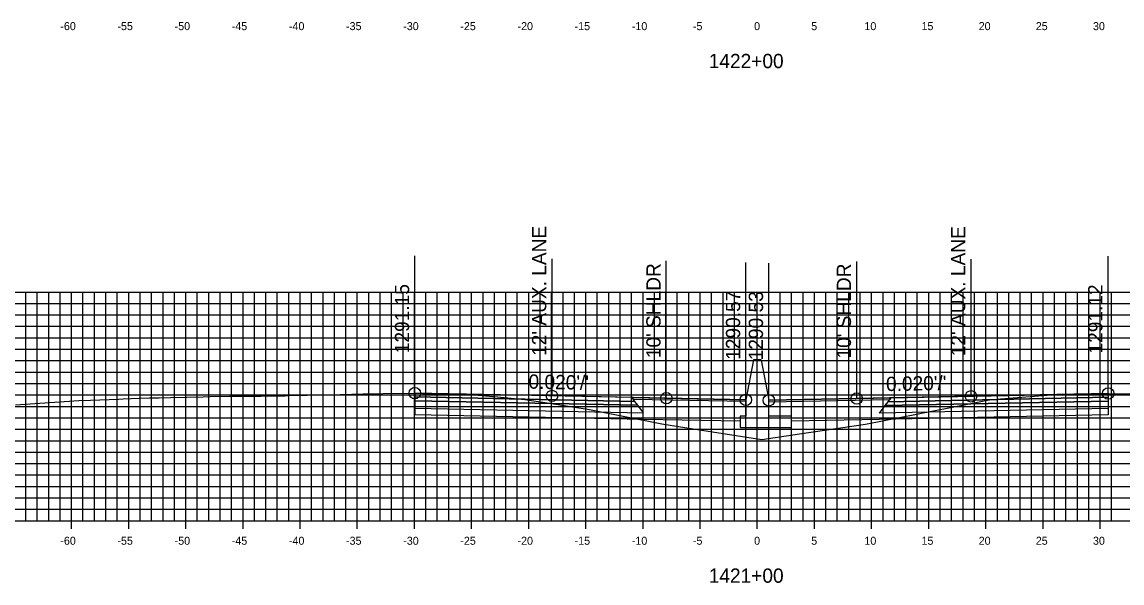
# Model space of a CAD drawing. Extents: x 674939 to 678919, y 750652 to 765176.
# Drawn here: x 678674.2 to 678770.4, y 757707.1 to 757756.2 of the extents above; entities that cross this region are included whole.
import ezdxf

# ---------------------------------------------------------------- set-up
doc = ezdxf.new("R2010")
doc.units = 0
for name, color, linetype in [('Level 10', 7, 'Continuous'), ('Level 17', 7, 'Continuous'), ('Level 18', 7, 'Continuous'), ('Level 19', 7, 'Continuous'), ('Level 20', 7, 'Continuous'), ('Level 22', 7, 'Continuous'), ('Level 23', 7, 'Continuous'), ('Level 4', 7, 'Continuous'), ('Level 8', 7, 'Continuous'), ('Level 9', 7, 'Continuous')]:
    doc.layers.add(name, color=color, linetype=linetype)

msp = doc.modelspace()

# ---------------------------------------------------------------- linework, layer by layer
at = {"layer": 'Level 10'}
msp.add_lwpolyline([(678673.638, 757722.695), (678679.169, 757723.059), (678680.187, 757723.094), (678682.628, 757723.193), (678683.061, 757723.208), (678683.744, 757723.235), (678684.44, 757723.257), (678685.346, 757723.284), (678685.493, 757723.288), (678686.007, 757723.303), (678686.208, 757723.31), (678687.193, 757723.329), (678690.035, 757723.386), (678690.671, 757723.406), (678692.378, 757723.444), (678693.244, 757723.446), (678695.093, 757723.455), (678695.67, 757723.461), (678696.524, 757723.48), (678696.951, 757723.47), (678697.008, 757723.464), (678697.181, 757723.48), (678697.893, 757723.523), (678698.297, 757723.531), (678698.724, 757723.514), (678699.151, 757723.541), (678701.003, 757723.571), (678702.039, 757723.596), (678704.034, 757723.642), (678705.755, 757723.665), (678708.571, 757723.704), (678708.63, 757723.705), (678708.809, 757723.708), (678709.237, 757723.666), (678709.638, 757723.642), (678710.209, 757723.632), (678710.438, 757723.635), (678711.294, 757723.63), (678711.466, 757723.628), (678711.58, 757723.616), (678712.866, 757723.565), (678713.209, 757723.557), (678713.32, 757723.576), (678713.377, 757723.579), (678715.806, 757723.378), (678718.203, 757723.166), (678720.131, 757722.851), (678723.849, 757722.281), (678730.182, 757721.024), (678732.922, 757720.593), (678738.932, 757719.664), (678742.216, 757720.158), (678748.001, 757720.998), (678756.909, 757722.756), (678758.242, 757723.019), (678758.499, 757723.067), (678758.836, 757723.129), (678759.083, 757723.154), (678759.22, 757723.166), (678759.804, 757723.206), (678765.002, 757723.609), (678765.086, 757723.584), (678765.272, 757723.539), (678766.22, 757723.574), (678767.356, 757723.621), (678767.566, 757723.614), (678768.093, 757723.625), (678768.756, 757723.634), (678769.072, 757723.663), (678769.193, 757723.674), (678769.229, 757723.673), (678769.297, 757723.68), (678771.283, 757723.647)], dxfattribs=at)
at = {"layer": 'Level 17'}
for points in [[(678738.203, 757726.625), (678737.533, 757723.125)], [(678738.863, 757726.58), (678738.863, 757726.625), (678738.203, 757726.625), (678738.203, 757726.625)], [(678738.863, 757726.58), (678739.533, 757723.08)], [(678737.533, 757723.125), (678737.533, 757721.705), (678737.033, 757721.705), (678737.033, 757720.705), (678741.533, 757720.705), (678741.533, 757721.705), (678739.533, 757721.705), (678739.533, 757723.08)]]:
    msp.add_lwpolyline(points, dxfattribs=at)
at = {"layer": 'Level 18'}
for points in [[(678737.533, 757723.125), (678730.571, 757723.264), (678720.571, 757723.464), (678708.571, 757723.704)], [(678769.229, 757723.673), (678757.229, 757723.433), (678747.229, 757723.233), (678739.533, 757723.08)]]:
    msp.add_lwpolyline(points, dxfattribs=at)
for points in [[(678708.571, 757723.704), (678708.571, 757723.374), (678727.821, 757722.989), (678727.571, 757723.324)], [(678769.229, 757723.673), (678769.229, 757723.343), (678749.979, 757722.958), (678750.229, 757723.293)], [(678727.571, 757723.324), (678737.533, 757723.125), (678737.537, 757722.967), (678727.69, 757723.164)], [(678750.11, 757723.134), (678739.533, 757722.922), (678739.533, 757723.08), (678750.229, 757723.293)]]:
    msp.add_lwpolyline(points, close=True, dxfattribs=at)
at = {"layer": 'Level 19'}
for points in [[(678708.571, 757723.374), (678708.571, 757723.044), (678728.071, 757722.654), (678727.821, 757722.989)], [(678708.571, 757723.044), (678708.571, 757722.384), (678728.571, 757721.984), (678728.071, 757722.654)], [(678769.229, 757723.013), (678769.229, 757722.353), (678749.229, 757721.953), (678749.729, 757722.623)], [(678769.229, 757723.343), (678769.229, 757723.013), (678749.729, 757722.623), (678749.979, 757722.958)]]:
    msp.add_lwpolyline(points, close=True, dxfattribs=at)
for points in [[(678708.571, 757722.384), (678708.571, 757721.844), (678728.571, 757721.444), (678737.033, 757721.275)], [(678769.229, 757722.353), (678769.229, 757721.813), (678749.229, 757721.413), (678741.533, 757721.26)]]:
    msp.add_lwpolyline(points, dxfattribs=at)
at = {"layer": 'Level 20'}
for p, q in [((678638.533, 757732.551), (678838.533, 757732.551)), ((678674.533, 757712.551), (678674.533, 757732.551)), ((678675.533, 757712.551), (678675.533, 757732.551)), ((678676.533, 757712.551), (678676.533, 757732.551)), ((678677.533, 757712.551), (678677.533, 757732.551)), ((678678.533, 757712.551), (678678.533, 757732.551)), ((678679.533, 757712.551), (678679.533, 757732.551)), ((678680.533, 757712.551), (678680.533, 757732.551)), ((678681.533, 757712.551), (678681.533, 757732.551)), ((678682.533, 757712.551), (678682.533, 757732.551)), ((678683.533, 757712.551), (678683.533, 757732.551)), ((678684.533, 757712.551), (678684.533, 757732.551)), ((678685.533, 757712.551), (678685.533, 757732.551)), ((678686.533, 757712.551), (678686.533, 757732.551)), ((678687.533, 757712.551), (678687.533, 757732.551)), ((678688.533, 757712.551), (678688.533, 757732.551)), ((678689.533, 757712.551), (678689.533, 757732.551)), ((678690.533, 757712.551), (678690.533, 757732.551)), ((678691.533, 757712.551), (678691.533, 757732.551)), ((678692.533, 757712.551), (678692.533, 757732.551)), ((678693.533, 757712.551), (678693.533, 757732.551)), ((678694.533, 757712.551), (678694.533, 757732.551)), ((678695.533, 757712.551), (678695.533, 757732.551)), ((678696.533, 757712.551), (678696.533, 757732.551)), ((678697.533, 757712.551), (678697.533, 757732.551)), ((678698.533, 757712.551), (678698.533, 757732.551)), ((678699.533, 757712.551), (678699.533, 757732.551)), ((678700.533, 757712.551), (678700.533, 757732.551)), ((678701.533, 757712.551), (678701.533, 757732.551)), ((678702.533, 757712.551), (678702.533, 757732.551)), ((678703.533, 757712.551), (678703.533, 757732.551)), ((678704.533, 757712.551), (678704.533, 757732.551)), ((678705.533, 757712.551), (678705.533, 757732.551)), ((678706.533, 757712.551), (678706.533, 757732.551)), ((678707.533, 757712.551), (678707.533, 757732.551)), ((678708.533, 757712.551), (678708.533, 757732.551)), ((678709.533, 757712.551), (678709.533, 757732.551)), ((678710.533, 757712.551), (678710.533, 757732.551)), ((678711.533, 757712.551), (678711.533, 757732.551)), ((678712.533, 757712.551), (678712.533, 757732.551)), ((678713.533, 757712.551), (678713.533, 757732.551)), ((678714.533, 757712.551), (678714.533, 757732.551)), ((678715.533, 757712.551), (678715.533, 757732.551)), ((678716.533, 757712.551), (678716.533, 757732.551)), ((678717.533, 757712.551), (678717.533, 757732.551)), ((678718.533, 757712.551), (678718.533, 757732.551)), ((678719.533, 757712.551), (678719.533, 757732.551)), ((678720.533, 757712.551), (678720.533, 757732.551)), ((678721.533, 757712.551), (678721.533, 757732.551)), ((678722.533, 757712.551), (678722.533, 757732.551)), ((678723.533, 757712.551), (678723.533, 757732.551)), ((678724.533, 757712.551), (678724.533, 757732.551)), ((678725.533, 757712.551), (678725.533, 757732.551)), ((678726.533, 757712.551), (678726.533, 757732.551)), ((678727.533, 757712.551), (678727.533, 757732.551)), ((678728.533, 757712.551), (678728.533, 757732.551)), ((678729.533, 757712.551), (678729.533, 757732.551)), ((678730.533, 757712.551), (678730.533, 757732.551)), ((678731.533, 757712.551), (678731.533, 757732.551)), ((678732.533, 757712.551), (678732.533, 757732.551)), ((678733.533, 757712.551), (678733.533, 757732.551)), ((678734.533, 757712.551), (678734.533, 757732.551)), ((678735.533, 757712.551), (678735.533, 757732.551)), ((678736.533, 757712.551), (678736.533, 757732.551)), ((678737.533, 757712.551), (678737.533, 757732.551)), ((678738.533, 757712.551), (678738.533, 757732.551)), ((678739.533, 757712.551), (678739.533, 757732.551)), ((678740.533, 757712.551), (678740.533, 757732.551)), ((678741.533, 757712.551), (678741.533, 757732.551)), ((678742.533, 757712.551), (678742.533, 757732.551)), ((678743.533, 757712.551), (678743.533, 757732.551)), ((678744.533, 757712.551), (678744.533, 757732.551)), ((678745.533, 757712.551), (678745.533, 757732.551)), ((678746.533, 757712.551), (678746.533, 757732.551)), ((678747.533, 757712.551), (678747.533, 757732.551)), ((678748.533, 757712.551), (678748.533, 757732.551)), ((678749.533, 757712.551), (678749.533, 757732.551)), ((678750.533, 757712.551), (678750.533, 757732.551)), ((678751.533, 757712.551), (678751.533, 757732.551)), ((678752.533, 757712.551), (678752.533, 757732.551)), ((678753.533, 757712.551), (678753.533, 757732.551)), ((678754.533, 757712.551), (678754.533, 757732.551)), ((678755.533, 757712.551), (678755.533, 757732.551)), ((678756.533, 757712.551), (678756.533, 757732.551)), ((678757.533, 757712.551), (678757.533, 757732.551)), ((678758.533, 757712.551), (678758.533, 757732.551)), ((678759.533, 757712.551), (678759.533, 757732.551)), ((678760.533, 757712.551), (678760.533, 757732.551)), ((678761.533, 757712.551), (678761.533, 757732.551)), ((678762.533, 757712.551), (678762.533, 757732.551)), ((678763.533, 757712.551), (678763.533, 757732.551)), ((678764.533, 757712.551), (678764.533, 757732.551)), ((678765.533, 757712.551), (678765.533, 757732.551)), ((678766.533, 757712.551), (678766.533, 757732.551)), ((678767.533, 757712.551), (678767.533, 757732.551)), ((678768.533, 757712.551), (678768.533, 757732.551)), ((678769.533, 757712.551), (678769.533, 757732.551)), ((678638.533, 757731.551), (678838.533, 757731.551)), ((678638.533, 757730.551), (678838.533, 757730.551)), ((678638.533, 757729.551), (678838.533, 757729.551)), ((678638.533, 757728.551), (678838.533, 757728.551)), ((678638.533, 757727.551), (678838.533, 757727.551)), ((678638.533, 757726.551), (678838.533, 757726.551)), ((678638.533, 757725.551), (678838.533, 757725.551)), ((678638.533, 757724.551), (678838.533, 757724.551)), ((678638.533, 757723.551), (678838.533, 757723.551)), ((678638.533, 757722.551), (678838.533, 757722.551)), ((678638.533, 757721.551), (678838.533, 757721.551)), ((678638.533, 757720.551), (678838.533, 757720.551)), ((678638.533, 757719.551), (678838.533, 757719.551)), ((678638.533, 757718.551), (678838.533, 757718.551)), ((678638.533, 757717.551), (678838.533, 757717.551)), ((678638.533, 757716.551), (678838.533, 757716.551)), ((678638.533, 757715.551), (678838.533, 757715.551)), ((678638.533, 757714.551), (678838.533, 757714.551)), ((678638.533, 757713.551), (678838.533, 757713.551)), ((678638.533, 757712.551), (678838.533, 757712.551))]:
    msp.add_line(p, q, dxfattribs=at)
at = {"layer": 'Level 23'}
for p, q in [((678708.571, 757723.704), (678708.571, 757735.704)), ((678720.571, 757723.464), (678720.571, 757735.464)), ((678730.571, 757723.264), (678730.571, 757735.264)), ((678737.533, 757723.125), (678737.533, 757735.125)), ((678739.533, 757723.08), (678739.533, 757735.08)), ((678747.229, 757723.233), (678747.229, 757735.233)), ((678757.229, 757723.433), (678757.229, 757735.433)), ((678769.229, 757723.673), (678769.229, 757735.673))]:
    msp.add_line(p, q, dxfattribs=at)
at = {"layer": 'Level 4'}
for centre in [(678708.571, 757723.704), (678720.571, 757723.464), (678730.571, 757723.264), (678737.533, 757723.125), (678739.533, 757723.08), (678747.229, 757723.233), (678757.229, 757723.433), (678769.229, 757723.673)]:
    msp.add_circle(centre, 0.5, dxfattribs=at)
at = {"layer": 'Level 8'}
for p, q in [((678678.533, 757711.851), (678678.533, 757713.251)), ((678683.533, 757711.851), (678683.533, 757713.251)), ((678688.533, 757711.851), (678688.533, 757713.251)), ((678693.533, 757711.851), (678693.533, 757713.251)), ((678698.533, 757711.851), (678698.533, 757713.251)), ((678703.533, 757711.851), (678703.533, 757713.251)), ((678708.533, 757711.851), (678708.533, 757713.251)), ((678713.533, 757711.851), (678713.533, 757713.251)), ((678718.533, 757711.851), (678718.533, 757713.251)), ((678723.533, 757711.851), (678723.533, 757713.251)), ((678728.533, 757711.851), (678728.533, 757713.251)), ((678733.533, 757711.851), (678733.533, 757713.251)), ((678738.533, 757711.851), (678738.533, 757713.251)), ((678743.533, 757711.851), (678743.533, 757713.251)), ((678748.533, 757711.851), (678748.533, 757713.251)), ((678753.533, 757711.851), (678753.533, 757713.251)), ((678758.533, 757711.851), (678758.533, 757713.251)), ((678763.533, 757711.851), (678763.533, 757713.251)), ((678768.533, 757711.851), (678768.533, 757713.251)), ((678638.533, 757712.551), (678838.533, 757712.551))]:
    msp.add_line(p, q, dxfattribs=at)

# ---------------------------------------------------------------- texts
at = {"layer": 'Level 22'}
for rotation, p in [(358.85424, (678718.502, 757724.105)), (1.14576, (678749.807, 757723.885))]:
    msp.add_text("0.020'/'", height=1.25, rotation=rotation, dxfattribs=at).set_placement(p)
at = {"layer": 'Level 23'}
for s, p in [("12' AUX. LANE", (678720.071, 757726.964)), ("12' AUX. LANE", (678756.729, 757726.933)), ("10' SHLDR", (678730.071, 757726.764)), ("10' SHLDR", (678746.729, 757726.733)), ('1291.15', (678708.071, 757727.204)), ('1291.12', (678768.729, 757727.173)), ('1290.57', (678737.033, 757726.625)), ('1290.53', (678739.033, 757726.58))]:
    msp.add_text(s, height=1.25, rotation=90, dxfattribs=at).set_placement(p)
at = {"layer": 'Level 9'}
for s, height, p in [('-60', 0.7, (678677.552, 757755.451)), ('-55', 0.7, (678682.546, 757755.451)), ('-50', 0.7, (678687.552, 757755.451)), ('-45', 0.7, (678692.546, 757755.451)), ('-40', 0.7, (678697.552, 757755.451)), ('-35', 0.7, (678702.546, 757755.451)), ('-30', 0.7, (678707.552, 757755.451)), ('-25', 0.7, (678712.546, 757755.451)), ('-20', 0.7, (678717.552, 757755.451)), ('-15', 0.7, (678722.546, 757755.451)), ('-10', 0.7, (678727.552, 757755.451)), ('-5', 0.7, (678732.896, 757755.451)), ('0', 0.7, (678738.252, 757755.451)), ('5', 0.7, (678743.246, 757755.451)), ('10', 0.7, (678747.902, 757755.451)), ('15', 0.7, (678752.896, 757755.451)), ('20', 0.7, (678757.902, 757755.451)), ('25', 0.7, (678762.896, 757755.451)), ('30', 0.7, (678767.902, 757755.451)), ('1422+00', 1.25, (678734.281, 757752.126)), ('-60', 0.7, (678677.552, 757710.451)), ('-55', 0.7, (678682.546, 757710.451)), ('-50', 0.7, (678687.552, 757710.451)), ('-45', 0.7, (678692.546, 757710.451)), ('-40', 0.7, (678697.552, 757710.451)), ('-35', 0.7, (678702.546, 757710.451)), ('-30', 0.7, (678707.552, 757710.451)), ('-25', 0.7, (678712.546, 757710.451)), ('-20', 0.7, (678717.552, 757710.451)), ('-15', 0.7, (678722.546, 757710.451)), ('-10', 0.7, (678727.552, 757710.451)), ('-5', 0.7, (678732.896, 757710.451)), ('0', 0.7, (678738.252, 757710.451)), ('5', 0.7, (678743.246, 757710.451)), ('10', 0.7, (678747.902, 757710.451)), ('15', 0.7, (678752.896, 757710.451)), ('20', 0.7, (678757.902, 757710.451)), ('25', 0.7, (678762.896, 757710.451)), ('30', 0.7, (678767.902, 757710.451)), ('1421+00', 1.25, (678734.281, 757707.126))]:
    msp.add_text(s, height=height, dxfattribs=at).set_placement(p)

doc.saveas('drawing.dxf')
